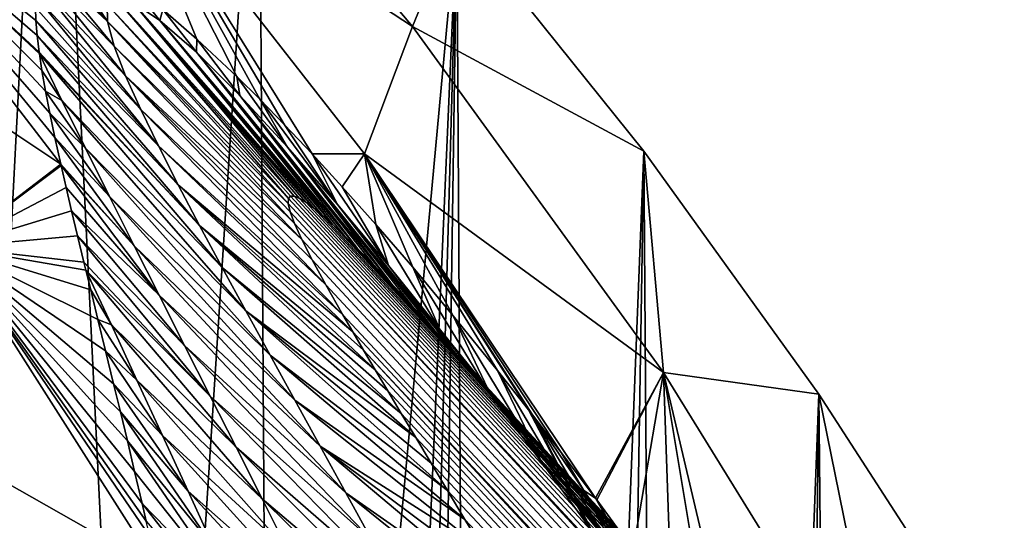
# Model space of a CAD drawing. Header units: metres. Extents: x -81 to 81, y -160 to 24.
# Tile 419 of 424: x 19.29 to 24.02, y 11.17 to 13.58. Entities that reach past the tile are written whole.
import ezdxf

# ---------------------------------------------------------------- set-up
doc = ezdxf.new("R2010")
doc.units = ezdxf.units.M
doc.layers.add('solid_501850_SW0001', color=7, linetype='CONTINUOUS')

msp = doc.modelspace()

# ---------------------------------------------------------------- linework, layer by layer
at = {"layer": 'solid_501850_SW0001'}
for points in [[(19.059021, 8.817804), (18.387131, 17.116539), (19.439251, 16.152168)], [(19.900675, 6.705462), (19.059021, 8.817804), (19.439251, 16.152168)], [(19.900675, 6.705462), (19.439251, 16.152168), (20.441418, 15.13409)], [(20.509108, 4.514022), (19.900675, 6.705462), (20.441418, 15.13409)], [(20.509108, 4.514022), (20.441418, 15.13409), (21.391613, 14.064691)], [(21.179445, 13.545561, 5.390352), (19.858093, 15.111763, 5.389931), (19.727329, 14.498875, 10.827168)], [(21.179445, 13.545561, 5.390352), (21.391613, 14.064691), (19.858093, 15.111763, 5.389931)], [(20.697079, 12.934604, 12.733595), (20.94935, 12.934066, 10.827994), (19.727329, 14.498875, 10.827168)], [(21.179445, 13.545561, 5.390352), (19.727329, 14.498875, 10.827168), (20.94935, 12.934066, 10.827994)], [(20.565441, 13.074031, 12.962774), (20.697079, 12.934604, 12.733595), (19.727329, 14.498875, 10.827168)], [(20.446375, 13.196145, 13.183681), (20.565441, 13.074031, 12.962774), (19.727329, 14.498875, 10.827168)], [(20.337185, 13.304538, 13.399508), (20.446375, 13.196145, 13.183681), (19.727329, 14.498875, 10.827168)], [(20.145218, 13.485081, 13.820625), (20.337185, 13.304538, 13.399508), (19.727329, 14.498875, 10.827168)], [(19.981138, 13.626691, 14.239108), (20.145218, 13.485081, 13.820625), (19.727329, 14.498875, 10.827168)], [(19.491911, 12.884251, 21.687122), (18.305119, 14.428532, 21.68709), (17.878353, 13.960706, 27.106199)], [(19.463623, 13.011971, 21.248758), (18.305119, 14.428532, 21.68709), (19.491911, 12.884251, 21.687122)], [(19.372885, 13.57348, 18.963614), (19.370836, 13.636019, 18.638186), (18.305119, 14.428532, 21.68709)], [(19.378569, 13.502626, 19.304651), (19.372885, 13.57348, 18.963614), (18.305119, 14.428532, 21.68709)], [(19.388182, 13.422685, 19.662287), (19.378569, 13.502626, 19.304651), (18.305119, 14.428532, 21.68709)], [(19.38936, 13.41406, 19.699606), (19.388182, 13.422685, 19.662287), (18.305119, 14.428532, 21.68709)], [(19.401411, 13.333918, 20.036087), (19.38936, 13.41406, 19.699606), (18.305119, 14.428532, 21.68709)], [(19.418627, 13.23529, 20.427485), (19.401411, 13.333918, 20.036087), (18.305119, 14.428532, 21.68709)], [(19.439308, 13.128596, 20.829414), (19.418627, 13.23529, 20.427485), (18.305119, 14.428532, 21.68709)], [(19.463623, 13.011971, 21.248758), (19.439308, 13.128596, 20.829414), (18.305119, 14.428532, 21.68709)], [(20.876871, 2.27075), (20.509108, 4.514022), (21.391613, 14.064691)], [(21, 0), (20.876871, 2.27075), (21.391613, 14.064691)], [(21.085749, -6.862039), (21, 0), (21.391613, 14.064691)], [(21.51586, -6.695442), (21.085749, -6.862039), (21.391613, 14.064691)], [(21.179445, 13.545561, 5.390352), (22.2878, 12.946175), (21.391613, 14.064691)], [(21.51586, -6.695442), (21.391613, 14.064691), (22.2878, 12.946175)], [(19.491911, 12.884251, 21.687122), (17.878353, 13.960706, 27.106199), (18.971788, 12.486603, 27.107832)], [(19.715593, 13.56873, 16.615976), (19.505287, 13.888287, 16.253428), (19.448305, 13.872392, 16.760296)], [(19.713768, 13.651094, 16.129782), (19.505287, 13.888287, 16.253428), (19.715593, 13.56873, 16.615976)], [(19.747849, 13.451489, 17.086281), (19.419664, 13.847972, 17.107311), (19.397015, 13.810393, 17.483517)], [(19.715593, 13.56873, 16.615976), (19.448305, 13.872392, 16.760296), (19.419664, 13.847972, 17.107311)], [(19.715593, 13.56873, 16.615976), (19.419664, 13.847972, 17.107311), (19.747849, 13.451489, 17.086281)], [(19.803034, 13.308737, 17.540365), (19.397015, 13.810393, 17.483517), (19.381073, 13.758328, 17.889977)], [(19.747849, 13.451489, 17.086281), (19.397015, 13.810393, 17.483517), (19.803034, 13.308737, 17.540365)], [(19.875353, 13.14722, 17.979904), (19.381073, 13.758328, 17.889977), (19.372263, 13.690751, 18.327694)], [(19.803034, 13.308737, 17.540365), (19.381073, 13.758328, 17.889977), (19.875353, 13.14722, 17.979904)], [(19.966818, 13.574889, 14.661431), (19.839367, 13.73591, 14.667012), (19.834488, 13.663908, 15.136599)], [(19.966818, 13.574889, 14.661431), (19.981138, 13.626691, 14.239108), (19.839367, 13.73591, 14.667012)], [(19.960543, 12.971629, 18.40712), (19.372263, 13.690751, 18.327694), (19.370836, 13.636019, 18.638186)], [(19.875353, 13.14722, 17.979904), (19.372263, 13.690751, 18.327694), (19.960543, 12.971629, 18.40712)], [(19.750937, 13.686821, 15.632574), (19.713768, 13.651094, 16.129782), (20.583742, 12.720186, 16.087637)], [(19.713768, 13.651094, 16.129782), (20.582508, 12.695947, 16.297234), (20.583742, 12.720186, 16.087637)], [(19.713768, 13.651094, 16.129782), (19.715593, 13.56873, 16.615976), (20.582508, 12.695947, 16.297234)], [(19.750937, 13.686821, 15.632574), (20.583742, 12.720186, 16.087637), (20.594069, 12.731007, 15.899886)], [(19.750937, 13.686821, 15.632574), (20.594069, 12.731007, 15.899886), (20.612007, 12.730516, 15.730922)], [(19.834488, 13.663908, 15.136599), (19.750937, 13.686821, 15.632574), (20.612007, 12.730516, 15.730922)], [(19.834488, 13.663908, 15.136599), (20.612007, 12.730516, 15.730922), (20.636536, 12.720378, 15.576728)], [(19.834488, 13.663908, 15.136599), (20.636536, 12.720378, 15.576728), (20.667139, 12.701567, 15.43405)], [(19.834488, 13.663908, 15.136599), (20.667139, 12.701567, 15.43405), (20.703661, 12.67454, 15.300403)], [(19.966818, 13.574889, 14.661431), (19.834488, 13.663908, 15.136599), (20.703661, 12.67454, 15.300403)], [(19.960543, 12.971629, 18.40712), (19.370836, 13.636019, 18.638186), (19.372885, 13.57348, 18.963614)], [(20.142666, 13.421427, 14.228093), (19.981138, 13.626691, 14.239108), (19.966818, 13.574889, 14.661431)], [(20.142666, 13.421427, 14.228093), (20.145218, 13.485081, 13.820625), (19.981138, 13.626691, 14.239108)], [(20.05549, 12.785212, 18.824146), (19.372885, 13.57348, 18.963614), (19.378569, 13.502626, 19.304651)], [(19.960543, 12.971629, 18.40712), (19.372885, 13.57348, 18.963614), (20.05549, 12.785212, 18.824146)], [(19.715593, 13.56873, 16.615976), (20.613581, 12.598871, 16.788565), (20.591953, 12.656164, 16.530502)], [(19.715593, 13.56873, 16.615976), (19.747849, 13.451489, 17.086281), (20.613581, 12.598871, 16.788565)], [(19.715593, 13.56873, 16.615976), (20.591953, 12.656164, 16.530502), (20.582508, 12.695947, 16.297234)], [(19.966818, 13.574889, 14.661431), (20.703661, 12.67454, 15.300403), (20.746235, 12.639345, 15.173695)], [(19.966818, 13.574889, 14.661431), (20.746235, 12.639345, 15.173695), (20.795273, 12.59565, 15.052151)], [(20.142666, 13.421427, 14.228093), (19.966818, 13.574889, 14.661431), (20.795273, 12.59565, 15.052151)], [(22.383059, 11.883848, 5.390793), (21.179445, 13.545561, 5.390352), (20.94935, 12.934066, 10.827994)], [(22.383059, 11.883848, 5.390793), (22.2878, 12.946175), (21.179445, 13.545561, 5.390352)], [(20.157951, 12.590219, 19.232798), (19.378569, 13.502626, 19.304651), (19.388182, 13.422685, 19.662287)], [(20.05549, 12.785212, 18.824146), (19.378569, 13.502626, 19.304651), (20.157951, 12.590219, 19.232798)], [(20.35091, 13.213995, 13.850327), (20.145218, 13.485081, 13.820625), (20.142666, 13.421427, 14.228093)], [(20.35091, 13.213995, 13.850327), (20.337185, 13.304538, 13.399508), (20.145218, 13.485081, 13.820625)], [(20.157951, 12.590219, 19.232798), (19.388182, 13.422685, 19.662287), (19.38936, 13.41406, 19.699606)], [(19.497509, 13.189687, 20.120834), (19.38936, 13.41406, 19.699606), (19.401411, 13.333918, 20.036087)], [(20.157951, 12.590219, 19.232798), (19.38936, 13.41406, 19.699606), (20.266254, 12.388258, 19.63455)], [(19.497509, 13.189687, 20.120834), (20.266254, 12.388258, 19.63455), (19.38936, 13.41406, 19.699606)], [(19.747849, 13.451489, 17.086281), (20.648703, 12.522305, 17.072399), (20.613581, 12.598871, 16.788565)], [(19.747849, 13.451489, 17.086281), (19.803034, 13.308737, 17.540365), (20.648703, 12.522305, 17.072399)], [(20.142666, 13.421427, 14.228093), (20.795273, 12.59565, 15.052151), (20.851469, 12.542727, 14.934254)], [(20.142666, 13.421427, 14.228093), (20.851469, 12.542727, 14.934254), (20.915821, 12.479434, 14.81867)], [(20.35091, 13.213995, 13.850327), (20.142666, 13.421427, 14.228093), (20.915821, 12.479434, 14.81867)], [(19.497509, 13.189687, 20.120834), (19.401411, 13.333918, 20.036087), (19.418627, 13.23529, 20.427485)], [(19.803034, 13.308737, 17.540365), (20.763727, 12.304967, 17.722143), (20.698431, 12.424847, 17.383146)], [(19.803034, 13.308737, 17.540365), (19.875353, 13.14722, 17.979904), (20.763727, 12.304967, 17.722143)], [(19.803034, 13.308737, 17.540365), (20.698431, 12.424847, 17.383146), (20.648703, 12.522305, 17.072399)], [(20.5795, 12.966581, 13.530788), (20.446375, 13.196145, 13.183681), (20.337185, 13.304538, 13.399508)], [(20.5795, 12.966581, 13.530788), (20.337185, 13.304538, 13.399508), (20.35091, 13.213995, 13.850327)], [(19.609924, 12.961045, 20.531256), (19.418627, 13.23529, 20.427485), (19.439308, 13.128596, 20.829414)], [(19.497509, 13.189687, 20.120834), (19.418627, 13.23529, 20.427485), (19.609924, 12.961045, 20.531256)], [(19.497509, 13.189687, 20.120834), (20.379114, 12.18052, 20.030602), (20.266254, 12.388258, 19.63455)], [(19.497509, 13.189687, 20.120834), (19.609924, 12.961045, 20.531256), (20.379114, 12.18052, 20.030602)], [(20.35091, 13.213995, 13.850327), (20.915821, 12.479434, 14.81867), (20.989819, 12.403997, 14.704167)], [(20.35091, 13.213995, 13.850327), (20.989819, 12.403997, 14.704167), (21.075397, 12.314017, 14.589696)], [(20.5795, 12.966581, 13.530788), (20.35091, 13.213995, 13.850327), (21.075397, 12.314017, 14.589696)], [(20.81905, 12.691591, 13.26403), (20.565441, 13.074031, 12.962774), (20.446375, 13.196145, 13.183681)], [(20.81905, 12.691591, 13.26403), (20.446375, 13.196145, 13.183681), (20.5795, 12.966581, 13.530788)], [(19.875353, 13.14722, 17.979904), (20.845358, 12.161238, 18.090872), (20.763727, 12.304967, 17.722143)], [(19.875353, 13.14722, 17.979904), (19.960543, 12.971629, 18.40712), (20.845358, 12.161238, 18.090872)], [(19.725641, 12.728701, 20.933565), (19.439308, 13.128596, 20.829414), (19.463623, 13.011971, 21.248758)], [(19.609924, 12.961045, 20.531256), (19.439308, 13.128596, 20.829414), (19.725641, 12.728701, 20.933565)], [(20.81905, 12.691591, 13.26403), (20.697079, 12.934604, 12.733595), (20.565441, 13.074031, 12.962774)], [(19.843933, 12.493164, 21.329132), (19.463623, 13.011971, 21.248758), (19.491911, 12.884251, 21.687122)], [(19.725641, 12.728701, 20.933565), (19.463623, 13.011971, 21.248758), (19.843933, 12.493164, 21.329132)], [(19.609924, 12.961045, 20.531256), (20.495583, 11.967859, 20.421873), (20.379114, 12.18052, 20.030602)], [(19.609924, 12.961045, 20.531256), (19.725641, 12.728701, 20.933565), (20.495583, 11.967859, 20.421873)], [(19.960543, 12.971629, 18.40712), (20.892519, 12.079962, 18.286949), (20.845358, 12.161238, 18.090872)], [(19.960543, 12.971629, 18.40712), (20.05549, 12.785212, 18.824146), (20.892519, 12.079962, 18.286949)], [(20.5795, 12.966581, 13.530788), (21.075397, 12.314017, 14.589696), (21.175016, 12.206348, 14.474381)], [(20.5795, 12.966581, 13.530788), (21.175016, 12.206348, 14.474381), (21.291105, 12.07765, 14.358067)], [(20.81905, 12.691591, 13.26403), (20.5795, 12.966581, 13.530788), (21.291105, 12.07765, 14.358067)], [(21.969173, -6.610681), (21.51586, -6.695442), (22.2878, 12.946175)], [(22.430826, -6.610681), (21.969173, -6.610681), (22.2878, 12.946175)], [(22.430826, -6.610681), (22.2878, 12.946175), (23.127663, 11.780942)], [(22.383059, 11.883848, 5.390793), (23.127663, 11.780942), (22.2878, 12.946175)], [(20.697079, 12.934604, 12.733595), (20.842194, 12.776087, 12.49534), (20.94935, 12.934066, 10.827994)], [(21.06356, 12.397911, 13.041425), (20.842194, 12.776087, 12.49534), (20.697079, 12.934604, 12.733595)], [(21.06356, 12.397911, 13.041425), (20.697079, 12.934604, 12.733595), (20.81905, 12.691591, 13.26403)], [(20.842194, 12.776087, 12.49534), (21.002844, 12.595133, 12.24593), (20.94935, 12.934066, 10.827994)], [(21.891712, 11.500824, 11.034408), (22.056261, 11.281674, 10.829205), (20.94935, 12.934066, 10.827994)], [(22.383059, 11.883848, 5.390793), (20.94935, 12.934066, 10.827994), (22.056261, 11.281674, 10.829205)], [(21.753778, 11.680572, 11.209595), (21.891712, 11.500824, 11.034408), (20.94935, 12.934066, 10.827994)], [(21.734768, 11.705057, 11.234031), (21.753778, 11.680572, 11.209595), (20.94935, 12.934066, 10.827994)], [(21.585932, 11.894381, 11.427923), (21.734768, 11.705057, 11.234031), (20.94935, 12.934066, 10.827994)], [(21.374016, 12.156751, 11.712605), (21.585932, 11.894381, 11.427923), (20.94935, 12.934066, 10.827994)], [(21.180016, 12.389267, 11.985133), (21.374016, 12.156751, 11.712605), (20.94935, 12.934066, 10.827994)], [(21.002844, 12.595133, 12.24593), (21.180016, 12.389267, 11.985133), (20.94935, 12.934066, 10.827994)], [(19.4935, 12.877231, 21.710711), (19.491911, 12.884251, 21.687122), (18.971788, 12.486603, 27.107832)], [(19.517578, 12.772144, 22.058329), (19.4935, 12.877231, 21.710711), (18.971788, 12.486603, 27.107832)], [(19.843933, 12.493164, 21.329132), (19.491911, 12.884251, 21.687122), (19.4935, 12.877231, 21.710711)], [(19.964247, 12.254809, 21.719023), (19.4935, 12.877231, 21.710711), (19.517578, 12.772144, 22.058329)], [(19.843933, 12.493164, 21.329132), (19.4935, 12.877231, 21.710711), (19.964247, 12.254809, 21.719023)], [(19.543787, 12.66034, 22.417261), (19.517578, 12.772144, 22.058329), (18.971788, 12.486603, 27.107832)], [(19.964247, 12.254809, 21.719023), (19.517578, 12.772144, 22.058329), (19.543787, 12.66034, 22.417261)], [(20.05549, 12.785212, 18.824146), (20.999819, 11.897823, 18.703297), (20.943977, 11.992232, 18.490976)], [(20.05549, 12.785212, 18.824146), (20.157951, 12.590219, 19.232798), (20.999819, 11.897823, 18.703297)], [(20.05549, 12.785212, 18.824146), (20.943977, 11.992232, 18.490976), (20.892519, 12.079962, 18.286949)], [(21.06356, 12.397911, 13.041425), (21.002844, 12.595133, 12.24593), (20.842194, 12.776087, 12.49534)], [(19.725641, 12.728701, 20.933565), (20.614878, 11.750955, 20.809124), (20.495583, 11.967859, 20.421873)], [(19.725641, 12.728701, 20.933565), (19.843933, 12.493164, 21.329132), (20.614878, 11.750955, 20.809124)], [(20.583742, 12.720186, 16.087637), (20.582508, 12.695947, 16.297234), (42.221546, -10.676816, 37.643387)], [(20.594069, 12.731007, 15.899886), (20.583742, 12.720186, 16.087637), (42.221546, -10.676816, 37.643387)], [(20.612007, 12.730516, 15.730922), (20.594069, 12.731007, 15.899886), (42.221546, -10.676816, 37.643387)], [(20.636536, 12.720378, 15.576728), (20.612007, 12.730516, 15.730922), (42.221546, -10.676816, 37.643387)], [(20.667139, 12.701567, 15.43405), (20.636536, 12.720378, 15.576728), (42.221546, -10.676816, 37.643387)], [(19.572336, 12.541089, 22.788477), (19.543787, 12.66034, 22.417261), (18.971788, 12.486603, 27.107832)], [(20.086123, 12.013927, 22.104103), (19.543787, 12.66034, 22.417261), (19.572336, 12.541089, 22.788477)], [(19.964247, 12.254809, 21.719023), (19.543787, 12.66034, 22.417261), (20.086123, 12.013927, 22.104103)], [(20.582508, 12.695947, 16.297234), (20.591953, 12.656164, 16.530502), (42.221546, -10.676816, 37.643387)], [(20.667139, 12.701567, 15.43405), (42.221546, -10.676816, 37.643387), (42.555279, -10.989511, 36.991222)], [(20.703661, 12.67454, 15.300403), (20.667139, 12.701567, 15.43405), (42.555279, -10.989511, 36.991222)], [(20.746235, 12.639345, 15.173695), (20.703661, 12.67454, 15.300403), (42.555279, -10.989511, 36.991222)], [(20.81905, 12.691591, 13.26403), (21.291105, 12.07765, 14.358067), (21.425594, 11.924933, 14.241465)], [(21.06356, 12.397911, 13.041425), (20.81905, 12.691591, 13.26403), (21.425594, 11.924933, 14.241465)], [(20.591953, 12.656164, 16.530502), (20.613581, 12.598871, 16.788565), (42.221546, -10.676816, 37.643387)], [(20.795273, 12.59565, 15.052151), (20.746235, 12.639345, 15.173695), (42.555279, -10.989511, 36.991222)], [(20.157951, 12.590219, 19.232798), (21.124973, 11.688123, 19.153887), (21.060162, 11.79647, 18.92429)], [(20.157951, 12.590219, 19.232798), (20.266254, 12.388258, 19.63455), (21.124973, 11.688123, 19.153887)], [(20.157951, 12.590219, 19.232798), (21.060162, 11.79647, 18.92429), (20.999819, 11.897823, 18.703297)], [(20.613581, 12.598871, 16.788565), (41.855652, -10.402453, 38.295551), (42.221546, -10.676816, 37.643387)], [(20.613581, 12.598871, 16.788565), (20.648703, 12.522305, 17.072399), (41.855652, -10.402453, 38.295551)], [(20.851469, 12.542727, 14.934254), (20.795273, 12.59565, 15.052151), (42.555279, -10.989511, 36.991222)], [(21.309574, 12.091279, 12.854458), (21.180016, 12.389267, 11.985133), (21.002844, 12.595133, 12.24593)], [(21.309574, 12.091279, 12.854458), (21.002844, 12.595133, 12.24593), (21.06356, 12.397911, 13.041425)], [(19.602917, 12.414662, 23.171589), (19.572336, 12.541089, 22.788477), (18.971788, 12.486603, 27.107832)], [(20.209208, 11.770734, 22.485031), (19.572336, 12.541089, 22.788477), (19.602917, 12.414662, 23.171589)], [(20.086123, 12.013927, 22.104103), (19.572336, 12.541089, 22.788477), (20.209208, 11.770734, 22.485031)], [(20.648703, 12.522305, 17.072399), (20.698431, 12.424847, 17.383146), (41.855652, -10.402453, 38.295551)], [(20.915821, 12.479434, 14.81867), (20.851469, 12.542727, 14.934254), (42.555279, -10.989511, 36.991222)], [(19.953218, 10.944852, 27.089151), (18.971788, 12.486603, 27.107832), (18.692743, 11.659704, 32.517193)], [(19.918781, 11.096459, 26.719154), (18.971788, 12.486603, 27.107832), (19.953218, 10.944852, 27.089151)], [(19.612259, 12.376148, 23.286448), (19.602917, 12.414662, 23.171589), (18.971788, 12.486603, 27.107832)], [(19.635412, 12.280949, 23.566656), (19.612259, 12.376148, 23.286448), (18.971788, 12.486603, 27.107832)], [(19.670097, 12.138986, 23.974871), (19.635412, 12.280949, 23.566656), (18.971788, 12.486603, 27.107832)], [(19.706995, 11.988256, 24.396854), (19.670097, 12.138986, 23.974871), (18.971788, 12.486603, 27.107832)], [(19.745535, 11.829479, 24.831654), (19.706995, 11.988256, 24.396854), (18.971788, 12.486603, 27.107832)], [(19.777737, 11.69592, 25.189577), (19.745535, 11.829479, 24.831654), (18.971788, 12.486603, 27.107832)], [(19.811344, 11.555804, 25.557323), (19.777737, 11.69592, 25.189577), (18.971788, 12.486603, 27.107832)], [(19.846283, 11.40892, 25.935162), (19.811344, 11.555804, 25.557323), (18.971788, 12.486603, 27.107832)], [(19.882032, 11.256057, 26.322205), (19.846283, 11.40892, 25.935162), (18.971788, 12.486603, 27.107832)], [(19.901886, 11.170122, 26.536877), (19.882032, 11.256057, 26.322205), (18.971788, 12.486603, 27.107832)], [(19.918781, 11.096459, 26.719154), (19.901886, 11.170122, 26.536877), (18.971788, 12.486603, 27.107832)], [(19.843933, 12.493164, 21.329132), (20.736414, 11.530303, 21.19293), (20.614878, 11.750955, 20.809124)], [(19.843933, 12.493164, 21.329132), (19.964247, 12.254809, 21.719023), (20.736414, 11.530303, 21.19293)], [(20.989819, 12.403997, 14.704167), (20.915821, 12.479434, 14.81867), (42.555279, -10.989511, 36.991222)], [(20.698431, 12.424847, 17.383146), (20.763727, 12.304967, 17.722143), (41.855652, -10.402453, 38.295551)], [(20.209208, 11.770734, 22.485031), (19.602917, 12.414662, 23.171589), (19.612259, 12.376148, 23.286448)], [(19.734486, 12.112402, 23.666794), (19.612259, 12.376148, 23.286448), (19.635412, 12.280949, 23.566656)], [(20.209208, 11.770734, 22.485031), (19.612259, 12.376148, 23.286448), (20.333178, 11.525412, 22.862383)], [(19.734486, 12.112402, 23.666794), (20.333178, 11.525412, 22.862383), (19.612259, 12.376148, 23.286448)], [(20.266254, 12.388258, 19.63455), (21.194433, 11.572365, 19.392832), (21.124973, 11.688123, 19.153887)], [(20.266254, 12.388258, 19.63455), (20.379114, 12.18052, 20.030602), (21.194433, 11.572365, 19.392832)], [(21.075397, 12.314017, 14.589696), (20.989819, 12.403997, 14.704167), (42.555279, -10.989511, 36.991222)], [(21.06356, 12.397911, 13.041425), (21.425594, 11.924933, 14.241465), (21.579681, 11.745873, 14.125979)], [(21.06356, 12.397911, 13.041425), (21.579681, 11.745873, 14.125979), (21.754431, 11.538174, 14.012884)], [(21.309574, 12.091279, 12.854458), (21.06356, 12.397911, 13.041425), (21.754431, 11.538174, 14.012884)], [(21.555178, 11.775267, 12.695964), (21.374016, 12.156751, 11.712605), (21.180016, 12.389267, 11.985133)], [(21.555178, 11.775267, 12.695964), (21.180016, 12.389267, 11.985133), (21.309574, 12.091279, 12.854458)], [(19.734486, 12.112402, 23.666794), (19.635412, 12.280949, 23.566656), (19.670097, 12.138986, 23.974871)], [(20.763727, 12.304967, 17.722143), (20.845358, 12.161238, 18.090872), (41.855652, -10.402453, 38.295551)], [(21.075397, 12.314017, 14.589696), (42.555279, -10.989511, 36.991222), (42.855511, -11.339282, 36.341675)], [(21.175016, 12.206348, 14.474381), (21.075397, 12.314017, 14.589696), (42.855511, -11.339282, 36.341675)], [(19.964247, 12.254809, 21.719023), (20.859682, 11.306323, 21.573784), (20.736414, 11.530303, 21.19293)], [(19.964247, 12.254809, 21.719023), (20.086123, 12.013927, 22.104103), (20.859682, 11.306323, 21.573784)], [(21.291105, 12.07765, 14.358067), (21.175016, 12.206348, 14.474381), (42.855511, -11.339282, 36.341675)], [(19.857086, 11.847623, 24.041719), (19.670097, 12.138986, 23.974871), (19.706995, 11.988256, 24.396854)], [(19.734486, 12.112402, 23.666794), (19.670097, 12.138986, 23.974871), (19.857086, 11.847623, 24.041719)], [(20.379114, 12.18052, 20.030602), (21.347269, 11.31819, 19.898817), (21.268482, 11.449197, 19.640882)], [(20.379114, 12.18052, 20.030602), (20.495583, 11.967859, 20.421873), (21.347269, 11.31819, 19.898817)], [(20.379114, 12.18052, 20.030602), (21.268482, 11.449197, 19.640882), (21.194433, 11.572365, 19.392832)], [(20.845358, 12.161238, 18.090872), (20.892519, 12.079962, 18.286949), (41.855652, -10.402453, 38.295551)], [(21.799311, 11.452106, 12.560319), (21.585932, 11.894381, 11.427923), (21.374016, 12.156751, 11.712605)], [(21.799311, 11.452106, 12.560319), (21.374016, 12.156751, 11.712605), (21.555178, 11.775267, 12.695964)], [(19.734486, 12.112402, 23.666794), (20.457796, 11.278093, 23.236578), (20.333178, 11.525412, 22.862383)], [(19.734486, 12.112402, 23.666794), (19.857086, 11.847623, 24.041719), (20.457796, 11.278093, 23.236578)], [(21.309574, 12.091279, 12.854458), (21.754431, 11.538174, 14.012884), (21.950872, 11.299402, 13.903207)], [(21.555178, 11.775267, 12.695964), (21.309574, 12.091279, 12.854458), (21.950872, 11.299402, 13.903207)], [(20.892519, 12.079962, 18.286949), (20.943977, 11.992232, 18.490976), (41.855652, -10.402453, 38.295551)], [(21.425594, 11.924933, 14.241465), (21.291105, 12.07765, 14.358067), (42.855511, -11.339282, 36.341675)], [(20.086123, 12.013927, 22.104103), (20.984299, 11.079319, 21.952045), (20.859682, 11.306323, 21.573784)], [(20.086123, 12.013927, 22.104103), (20.209208, 11.770734, 22.485031), (20.984299, 11.079319, 21.952045)], [(19.979944, 11.581427, 24.41321), (19.706995, 11.988256, 24.396854), (19.745535, 11.829479, 24.831654)], [(19.857086, 11.847623, 24.041719), (19.706995, 11.988256, 24.396854), (19.979944, 11.581427, 24.41321)], [(20.495583, 11.967859, 20.421873), (21.430801, 11.179213, 20.166649), (21.347269, 11.31819, 19.898817)], [(20.495583, 11.967859, 20.421873), (20.614878, 11.750955, 20.809124), (21.430801, 11.179213, 20.166649)], [(20.943977, 11.992232, 18.490976), (41.459061, -10.167521, 38.945099), (41.855652, -10.402453, 38.295551)], [(20.943977, 11.992232, 18.490976), (20.999819, 11.897823, 18.703297), (41.459061, -10.167521, 38.945099)], [(21.579681, 11.745873, 14.125979), (21.425594, 11.924933, 14.241465), (42.855511, -11.339282, 36.341675)], [(20.999819, 11.897823, 18.703297), (21.060162, 11.79647, 18.92429), (41.459061, -10.167521, 38.945099)], [(22.04137, 11.123225, 12.443224), (21.734768, 11.705057, 11.234031), (21.585932, 11.894381, 11.427923)], [(22.04137, 11.123225, 12.443224), (21.585932, 11.894381, 11.427923), (21.799311, 11.452106, 12.560319)], [(22.063129, 11.272415, 10.820717), (22.383059, 11.883848, 5.390793), (22.056261, 11.281674, 10.829205)], [(22.063129, 11.272415, 10.820717), (22.238159, 11.033356, 10.606384), (22.383059, 11.883848, 5.390793)], [(22.238159, 11.033356, 10.606384), (22.421518, 10.77642, 10.385401), (22.383059, 11.883848, 5.390793)], [(23.462139, 10.13597, 5.391252), (23.127663, 11.780942), (22.383059, 11.883848, 5.390793)], [(22.760906, 10.282839, 9.982647), (23.462139, 10.13597, 5.391252), (22.383059, 11.883848, 5.390793)], [(22.612375, 10.50181, 10.158019), (22.760906, 10.282839, 9.982647), (22.383059, 11.883848, 5.390793)], [(22.421518, 10.77642, 10.385401), (22.612375, 10.50181, 10.158019), (22.383059, 11.883848, 5.390793)], [(20.102915, 11.313851, 24.781614), (19.745535, 11.829479, 24.831654), (19.777737, 11.69592, 25.189577)], [(19.979944, 11.581427, 24.41321), (19.745535, 11.829479, 24.831654), (20.102915, 11.313851, 24.781614)], [(19.857086, 11.847623, 24.041719), (20.582834, 11.028897, 23.607992), (20.457796, 11.278093, 23.236578)], [(19.857086, 11.847623, 24.041719), (19.979944, 11.581427, 24.41321), (20.582834, 11.028897, 23.607992)], [(20.209208, 11.770734, 22.485031), (21.109911, 10.849564, 22.328043), (20.984299, 11.079319, 21.952045)], [(20.209208, 11.770734, 22.485031), (20.333178, 11.525412, 22.862383), (21.109911, 10.849564, 22.328043)], [(21.060162, 11.79647, 18.92429), (21.124973, 11.688123, 19.153887), (41.459061, -10.167521, 38.945099)], [(21.555178, 11.775267, 12.695964), (21.950872, 11.299402, 13.903207), (22.169905, 11.027079, 13.797754)], [(21.799311, 11.452106, 12.560319), (21.555178, 11.775267, 12.695964), (22.169905, 11.027079, 13.797754)], [(22.88414, -6.695442), (22.430826, -6.610681), (23.127663, 11.780942)], [(23.314253, -6.862039), (22.88414, -6.695442), (23.127663, 11.780942)], [(23.314253, -6.862039), (23.127663, 11.780942), (23.906746, 10.574753)], [(23.462139, 10.13597, 5.391252), (23.906746, 10.574753), (23.127663, 11.780942)], [(20.614878, 11.750955, 20.809124), (21.519133, 11.03199, 20.444757), (21.430801, 11.179213, 20.166649)], [(20.614878, 11.750955, 20.809124), (20.736414, 11.530303, 21.19293), (21.519133, 11.03199, 20.444757)], [(21.754431, 11.538174, 14.012884), (21.579681, 11.745873, 14.125979), (42.855511, -11.339282, 36.341675)], [(20.225845, 11.044932, 25.147259), (19.777737, 11.69592, 25.189577), (19.811344, 11.555804, 25.557323)], [(20.102915, 11.313851, 24.781614), (19.777737, 11.69592, 25.189577), (20.225845, 11.044932, 25.147259)], [(21.124973, 11.688123, 19.153887), (21.194433, 11.572365, 19.392832), (41.459061, -10.167521, 38.945099)], [(22.04137, 11.123225, 12.443224), (21.753778, 11.680572, 11.209595), (21.734768, 11.705057, 11.234031)], [(22.000643, 11.318408, 11.085619), (21.891712, 11.500824, 11.034408), (21.753778, 11.680572, 11.209595)], [(22.280993, 10.789586, 12.341395), (21.753778, 11.680572, 11.209595), (22.04137, 11.123225, 12.443224)], [(22.000643, 11.318408, 11.085619), (21.753778, 11.680572, 11.209595), (22.280993, 10.789586, 12.341395)], [(19.623432, 10.073792, 32.519028), (18.692743, 11.659704, 32.517193), (18.722868, 10.192003, 37.91468)], [(19.953218, 10.944852, 27.089151), (18.692743, 11.659704, 32.517193), (19.623432, 10.073792, 32.519028)], [(19.979944, 11.581427, 24.41321), (20.708107, 10.777914, 23.976927), (20.582834, 11.028897, 23.607992)], [(19.979944, 11.581427, 24.41321), (20.102915, 11.313851, 24.781614), (20.708107, 10.777914, 23.976927)], [(21.194433, 11.572365, 19.392832), (21.268482, 11.449197, 19.640882), (41.459061, -10.167521, 38.945099)], [(20.348616, 10.774697, 25.510399), (19.811344, 11.555804, 25.557323), (19.846283, 11.40892, 25.935162)], [(20.225845, 11.044932, 25.147259), (19.811344, 11.555804, 25.557323), (20.348616, 10.774697, 25.510399)], [(20.333178, 11.525412, 22.862383), (21.236252, 10.617258, 22.702017), (21.109911, 10.849564, 22.328043)], [(20.333178, 11.525412, 22.862383), (20.457796, 11.278093, 23.236578), (21.236252, 10.617258, 22.702017)], [(20.736414, 11.530303, 21.19293), (21.710478, 10.711506, 21.033562), (21.612373, 10.87611, 20.733791)], [(20.736414, 11.530303, 21.19293), (20.859682, 11.306323, 21.573784), (21.710478, 10.711506, 21.033562)], [(20.736414, 11.530303, 21.19293), (21.612373, 10.87611, 20.733791), (21.519133, 11.03199, 20.444757)], [(21.754431, 11.538174, 14.012884), (42.855511, -11.339282, 36.341675), (43.121078, -11.724774, 35.697258)], [(21.950872, 11.299402, 13.903207), (21.754431, 11.538174, 14.012884), (43.121078, -11.724774, 35.697258)], [(22.000643, 11.318408, 11.085619), (22.056261, 11.281674, 10.829205), (21.891712, 11.500824, 11.034408)], [(21.268482, 11.449197, 19.640882), (21.347269, 11.31819, 19.898817), (41.459061, -10.167521, 38.945099)], [(21.799311, 11.452106, 12.560319), (22.169905, 11.027079, 13.797754), (22.288179, 10.877485, 13.746819)], [(21.799311, 11.452106, 12.560319), (22.288179, 10.877485, 13.746819), (22.412413, 10.718489, 13.697206)], [(22.04137, 11.123225, 12.443224), (21.799311, 11.452106, 12.560319), (22.412413, 10.718489, 13.697206)], [(20.348616, 10.774697, 25.510399), (19.846283, 11.40892, 25.935162), (19.882032, 11.256057, 26.322205)], [(20.102915, 11.313851, 24.781614), (20.83346, 10.525217, 24.343611), (20.708107, 10.777914, 23.976927)], [(20.102915, 11.313851, 24.781614), (20.225845, 11.044932, 25.147259), (20.83346, 10.525217, 24.343611)], [(20.859682, 11.306323, 21.573784), (21.813618, 10.537541, 21.3452), (21.710478, 10.711506, 21.033562)], [(20.859682, 11.306323, 21.573784), (20.984299, 11.079319, 21.952045), (21.813618, 10.537541, 21.3452)], [(21.347269, 11.31819, 19.898817), (21.430801, 11.179213, 20.166649), (41.459061, -10.167521, 38.945099)], [(22.169905, 11.027079, 13.797754), (21.950872, 11.299402, 13.903207), (43.121078, -11.724774, 35.697258)], [(22.241398, 10.955591, 10.977695), (22.056261, 11.281674, 10.829205), (22.000643, 11.318408, 11.085619)], [(22.000643, 11.318408, 11.085619), (22.280993, 10.789586, 12.341395), (22.517942, 10.451854, 12.252312)], [(22.241398, 10.955591, 10.977695), (22.000643, 11.318408, 11.085619), (22.517942, 10.451854, 12.252312)], [(20.471121, 10.503163, 25.871229), (19.882032, 11.256057, 26.322205), (19.901886, 11.170122, 26.536877)], [(20.348616, 10.774697, 25.510399), (19.882032, 11.256057, 26.322205), (20.471121, 10.503163, 25.871229)], [(20.457796, 11.278093, 23.236578), (21.363077, 10.382576, 23.074173), (21.236252, 10.617258, 22.702017)], [(20.457796, 11.278093, 23.236578), (20.582834, 11.028897, 23.607992), (21.363077, 10.382576, 23.074173)], [(22.241398, 10.955591, 10.977695), (22.063129, 11.272415, 10.820717), (22.056261, 11.281674, 10.829205)], [(22.241398, 10.955591, 10.977695), (22.238159, 11.033356, 10.606384), (22.063129, 11.272415, 10.820717)], [(21.430801, 11.179213, 20.166649), (21.519133, 11.03199, 20.444757), (41.459061, -10.167521, 38.945099)]]:
    msp.add_3dface(points, dxfattribs=at)

doc.saveas('drawing.dxf')
